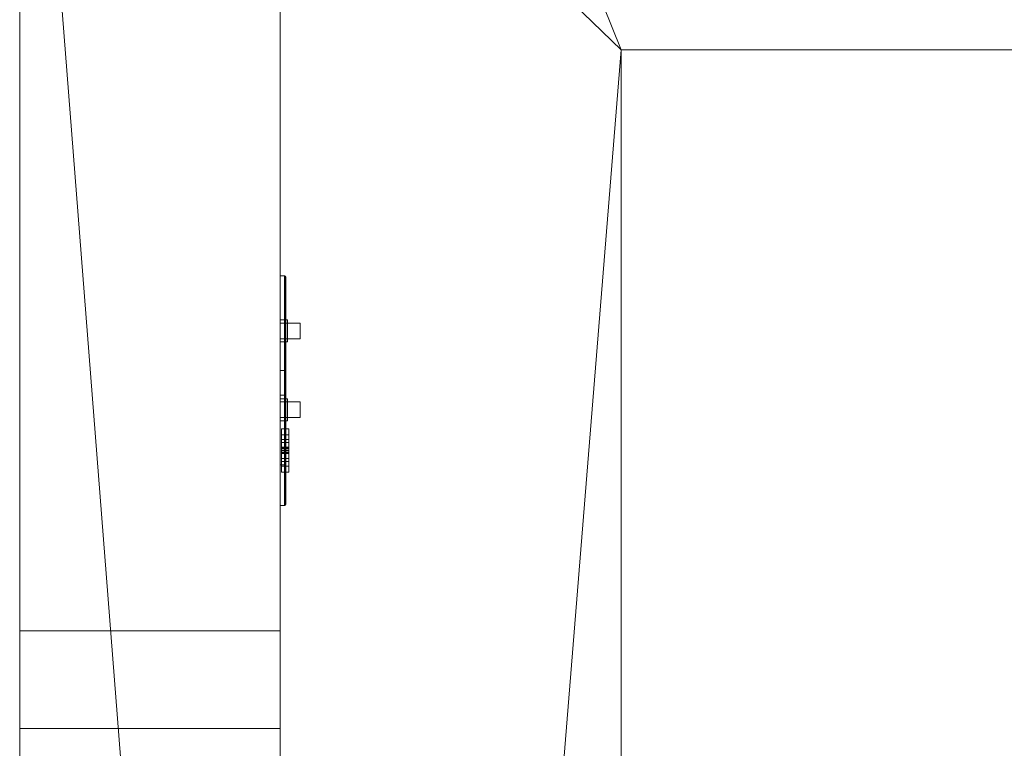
# Model space of a CAD drawing. Header units: inches. Extents: x -263 to 528, y -1 to 602.
# Tile 536 of 656: x 155 to 180, y 366 to 384. Entities that reach past the tile are written whole.
import ezdxf

# ---------------------------------------------------------------- set-up
doc = ezdxf.new("R2010")
doc.units = ezdxf.units.IN
doc.header["$MEASUREMENT"] = 0
for name, color, linetype in [('Twindo - Electrical', 7, 'Continuous'), ('Twindo - Slabs', 7, 'Continuous'), ('Twindo - Walls', 7, 'Continuous')]:
    doc.layers.add(name, color=color, linetype=linetype)

# ---------------------------------------------------------------- blocks, each defined once
blk = doc.blocks.new('Slab_D0BD3B49-249D-4DA8-80D4-D821BCE50D6B', base_point=(-249.5, 387))
at = {"layer": 'Twindo - Slabs', "lineweight": 0}
mesh = blk.add_polyface(dxfattribs=at)
corners = [(-192, 387), (-249.5, 387), (-249.5, 387, -6), (-192, 387, -6), (-89.75, 579.5), (-249.5, 579.5), (-192, 134.5), (-132, 134.5), (-132, 124.5), (10, 124.5), (10, 13.75), (161.5, 13.75), (161.5, 6.5), (252, 6.5), (252, 14), (415.5, 14), (415.5, 322.5), (222.5, 322.5), (222.5, 357.5), (-4, 357.5), (-4, 413), (101.5, 413), (101.5, 553.5), (-89.75, 553.5), (-249.5, 579.5, -6), (-192, 134.5, -6), (-89.75, 579.5, -6), (-89.75, 553.5, -6), (101.5, 553.5, -6), (101.5, 413, -6), (-4, 413, -6), (-4, 357.5, -6), (222.5, 357.5, -6), (222.5, 322.5, -6), (415.5, 322.5, -6), (415.5, 14, -6), (252, 14, -6), (252, 6.5, -6), (161.5, 6.5, -6), (161.5, 13.75, -6), (10, 13.75, -6), (10, 124.5, -6), (-132, 124.5, -6), (-132, 134.5, -6)]
mesh.append_faces([[corners[k] for k in face] for face in [(0, 1, 2, 3), (1, 5, 24, 2), (6, 0, 3, 25), (5, 4, 26, 24), (7, 6, 25, 43), (8, 7, 43, 42), (9, 8, 42, 41), (10, 9, 41, 40), (11, 10, 40, 39), (12, 11, 39, 38), (13, 12, 38, 37), (14, 13, 37, 36), (15, 14, 36, 35), (16, 15, 35, 34), (17, 16, 34, 33), (18, 17, 33, 32), (19, 18, 32, 31), (20, 19, 31, 30), (21, 20, 30, 29), (22, 21, 29, 28), (23, 22, 28, 27), (4, 23, 27, 26)]], dxfattribs={"color": 254})
mesh.append_faces([[corners[k] for k in face] for face in [(22, 20, 21), (16, 14, 15)]], dxfattribs={"vtx0": -1, "color": 254})
mesh.append_faces([[corners[k] for k in face] for face in [(28, 30, 27), (34, 36, 33)]], dxfattribs={"vtx0": -1, "vtx1": -1, "color": 254})
mesh.append_faces([[corners[k] for k in face] for face in [(4, 0, 7), (19, 23, 8), (19, 9, 11), (43, 3, 26), (42, 27, 31), (39, 41, 31)]], dxfattribs={"vtx0": -1, "vtx1": -1, "vtx2": -1, "color": 254})
mesh.append_faces([[corners[k] for k in face] for face in [(23, 7, 8), (19, 8, 9), (17, 11, 12), (17, 12, 13), (17, 13, 14), (3, 24, 26), (43, 26, 27), (39, 31, 32), (39, 32, 33)]], dxfattribs={"vtx0": -1, "vtx2": -1, "color": 254})
mesh.append_faces([[corners[k] for k in face] for face in [(29, 30, 28), (35, 36, 34)]], dxfattribs={"vtx1": -1, "color": 254})
mesh.append_faces([[corners[k] for k in face] for face in [(4, 5, 0), (23, 4, 7), (19, 20, 23), (22, 23, 20), (18, 19, 11), (17, 18, 11), (16, 17, 14), (42, 43, 27), (30, 31, 27), (41, 42, 31), (38, 39, 33), (37, 38, 33), (36, 37, 33)]], dxfattribs={"vtx1": -1, "vtx2": -1, "color": 254})
mesh.append_faces([[corners[k] for k in face] for face in [(5, 1, 0), (0, 6, 7), (9, 10, 11), (3, 2, 24), (43, 25, 3), (39, 40, 41)]], dxfattribs={"vtx2": -1, "color": 254})
blk = doc.blocks.new('Slab_C16FED3F-F51D-4887-95C2-45D370958F54', base_point=(-255.75, 595))
at = {"layer": 'Twindo - Slabs', "lineweight": 0}
mesh = blk.add_polyface(dxfattribs=at)
corners = [(95.5, 568, 128), (95.5, 570, 128), (-75.75, 570, 128), (-75.75, 595, 128), (-255.75, 595, 128), (-255.75, 379, 128), (-198, 379, 128), (-198, 134.5, 128), (-136, 134.5, 128), (-136, 110.5, 128), (6.5, 110.5, 128), (6.5, 6.5, 128), (315.5, 6.5, 128), (315.5, 8, 128), (378.5, 8, 128), (378.5, 6.5, 128), (523, 6.5, 128), (523, 132.25, 128), (421.5, 132.25, 128), (421.5, 333, 128), (239, 333, 128), (239, 391.501, 128), (240, 391.501, 128), (240, 457, 128), (237, 457, 128), (237, 568, 128), (201, 127.5, 128), (201, 128.125, 128), (244.5, 128.125, 128), (244.5, 127.5, 128), (244.5, 15, 128), (161.5, 15, 128), (161.5, 146.5, 128), (200.935, 146.5, 128), (200.997, 146.5, 128), (200.997, 128.5, 128), (95.5, 568, 101), (95.5, 570, 101), (-75.75, 570, 101), (-75.75, 595, 101), (-255.75, 595, 101), (-255.75, 379, 101), (-198, 379, 101), (-198, 134.5, 101), (-136, 134.5, 101), (-136, 110.5, 101), (6.5, 110.5, 101), (6.5, 6.5, 101), (315.5, 6.5, 101), (315.5, 8, 101), (378.5, 8, 101), (378.5, 6.5, 101), (523, 6.5, 101), (523, 132.25, 101), (421.5, 132.25, 101), (421.5, 333, 101), (239, 333, 101), (239, 391.501, 101), (240, 391.501, 101), (240, 457, 101), (237, 457, 101), (237, 568, 101), (201, 127.5, 120), (201, 128, 120), (201, 128.125, 120), (244.5, 128.125, 120), (244.5, 128, 120), (244.5, 127.5, 120), (244.5, 127.5, 101), (244.5, 15, 101), (161.5, 15, 101), (161.5, 146.5, 101), (200.935, 146.5, 101), (200.997, 146.5, 101), (200.997, 128.5, 114.5), (201, 127.5, 101)]
mesh.append_faces([[corners[k] for k in face] for face in [(36, 37, 1, 0), (37, 38, 2, 1), (38, 39, 3, 2), (39, 40, 4, 3), (40, 41, 5, 4), (41, 42, 6, 5), (42, 43, 7, 6), (43, 44, 8, 7), (44, 45, 9, 8), (45, 46, 10, 9), (46, 47, 11, 10), (47, 48, 12, 11), (48, 49, 13, 12), (49, 50, 14, 13), (50, 51, 15, 14), (51, 52, 16, 15), (52, 53, 17, 16), (53, 54, 18, 17), (54, 55, 19, 18), (55, 56, 20, 19), (56, 57, 21, 20), (57, 58, 22, 21), (58, 59, 23, 22), (59, 60, 24, 23), (60, 61, 25, 24), (61, 36, 0, 25), (28, 27, 64, 65), (69, 70, 31, 30), (70, 71, 32, 31), (33, 32, 71, 72), (33, 72, 73, 34), (34, 73, 74, 35), (62, 67, 66, 63), (65, 64, 63, 66), (67, 62, 75, 68), (72, 74, 73)]], dxfattribs={"color": 254})
mesh.append_faces([[corners[k] for k in face] for face in [(23, 21, 22), (27, 63, 64), (29, 66, 67), (29, 69, 30), (75, 74, 72), (52, 54, 53)]], dxfattribs={"vtx0": -1, "color": 254})
mesh.append_faces([[corners[k] for k in face] for face in [(16, 18, 15), (59, 57, 60)]], dxfattribs={"vtx0": -1, "vtx1": -1, "color": 254})
mesh.append_faces([[corners[k] for k in face] for face in [(3, 6, 8), (31, 0, 11), (0, 32, 34), (24, 34, 27), (20, 24, 27), (28, 30, 12), (20, 28, 13), (75, 26, 74), (44, 42, 39), (47, 36, 70), (75, 60, 56), (49, 68, 56)]], dxfattribs={"vtx0": -1, "vtx1": -1, "vtx2": -1, "color": 254})
mesh.append_faces([[corners[k] for k in face] for face in [(2, 8, 9), (2, 9, 10), (0, 10, 11), (20, 27, 28), (30, 11, 12), (28, 12, 13), (20, 13, 14), (18, 14, 15), (42, 40, 39), (44, 39, 38), (46, 38, 37), (46, 37, 36), (72, 36, 61), (75, 61, 60), (47, 70, 69), (49, 69, 68), (50, 56, 55), (50, 55, 54)]], dxfattribs={"vtx0": -1, "vtx2": -1, "color": 254})
mesh.append_faces([[corners[k] for k in face] for face in [(17, 18, 16), (58, 57, 59)]], dxfattribs={"vtx1": -1, "color": 254})
mesh.append_faces([[corners[k] for k in face] for face in [(3, 4, 6), (2, 3, 8), (1, 2, 10), (0, 1, 10), (31, 32, 0), (25, 0, 34), (24, 25, 34), (20, 21, 24), (23, 24, 21), (30, 31, 11), (19, 20, 14), (18, 19, 14), (45, 44, 38), (46, 45, 38), (47, 46, 36), (71, 70, 36), (72, 71, 36), (75, 72, 61), (57, 56, 60), (68, 75, 56), (48, 47, 69), (49, 48, 69), (50, 49, 56), (51, 50, 54), (52, 51, 54)]], dxfattribs={"vtx1": -1, "vtx2": -1, "color": 254})
mesh.append_faces([[corners[k] for k in face] for face in [(4, 5, 6), (6, 7, 8), (26, 35, 74), (42, 41, 40), (44, 43, 42)]], dxfattribs={"vtx2": -1, "color": 254})
mesh.append_faces([[corners[k] for k in face] for face in [(27, 26, 62, 63), (29, 28, 65, 66), (29, 67, 68, 69)]], dxfattribs={"vtx3": -1, "color": 254})
blk = doc.blocks.new('Wall_A7F92DEC-6630-4452-8F42-E5AF7CD3A8B3', base_point=(161.5, 401.001))
at = {"layer": 'Twindo - Walls', "lineweight": 0}
mesh = blk.add_polyface(dxfattribs=at)
corners = [(161.5, 363.057, 228.39), (161.5, 366.056, 225.431), (161.5, 368.5, 222), (161.5, 368.5, 128), (161.5, 391.501, 128), (161.5, 391.501, 248), (161.5, 197, 248), (161.5, 197, 128), (161.5, 326.5, 128), (161.5, 326.5, 222), (161.5, 328.944, 225.431), (161.5, 331.943, 228.39), (161.5, 335.407, 230.788), (161.5, 339.231, 232.555), (161.5, 343.303, 233.636), (161.5, 347.5, 234), (161.5, 351.697, 233.636), (161.5, 355.769, 232.555), (161.5, 359.593, 230.788), (161.5, 244.346, 206.53), (161.5, 252.075, 208.379), (161.5, 259.997, 209), (161.5, 267.92, 208.379), (161.5, 275.648, 206.53), (161.5, 282.994, 203.5), (161.5, 282.994, 169), (161.5, 237, 169), (161.5, 237, 203.5), (155, 363.057, 228.39), (155, 366.056, 225.431), (155, 368.5, 222), (155, 368.5, 128), (155, 391.501, 128), (155, 391.501, 248), (155, 197, 248), (155, 197, 128), (155, 326.5, 128), (155, 326.5, 222), (155, 328.944, 225.431), (155, 331.943, 228.39), (155, 335.407, 230.788), (155, 339.231, 232.555), (155, 343.303, 233.636), (155, 347.5, 234), (155, 351.697, 233.636), (155, 355.769, 232.555), (155, 359.593, 230.788), (155, 244.346, 206.53), (155, 252.075, 208.379), (155, 259.997, 209), (155, 267.92, 208.379), (155, 275.648, 206.53), (155, 282.994, 203.5), (155, 282.994, 169), (155, 237, 169), (155, 237, 203.5)]
mesh.append_faces([[corners[k] for k in face] for face in [(1, 0, 28, 29), (2, 1, 29, 30), (3, 2, 30, 31), (3, 31, 32, 4), (32, 33, 5, 4), (5, 33, 34, 6), (6, 34, 35, 7), (36, 8, 7, 35), (9, 8, 36, 37), (10, 9, 37, 38), (11, 10, 38, 39), (12, 11, 39, 40), (13, 12, 40, 41), (14, 13, 41, 42), (15, 14, 42, 43), (16, 15, 43, 44), (17, 16, 44, 45), (18, 17, 45, 46), (0, 18, 46, 28), (19, 47, 48, 20), (20, 48, 49, 21), (21, 49, 50, 22), (22, 50, 51, 23), (23, 51, 52, 24), (24, 52, 53, 25), (25, 53, 54, 26), (26, 54, 55, 27), (27, 55, 47, 19)]], dxfattribs={"color": 254})
mesh.append_faces([[corners[k] for k in face] for face in [(4, 2, 3)]], dxfattribs={"vtx0": -1, "color": 254})
mesh.append_faces([[corners[k] for k in face] for face in [(8, 25, 7), (7, 26, 6), (35, 54, 36), (36, 53, 37), (32, 30, 33)]], dxfattribs={"vtx0": -1, "vtx1": -1, "color": 254})
mesh.append_faces([[corners[k] for k in face] for face in [(21, 9, 6), (34, 37, 49)]], dxfattribs={"vtx0": -1, "vtx1": -1, "vtx2": -1, "color": 254})
mesh.append_faces([[corners[k] for k in face] for face in [(15, 5, 6), (5, 15, 16), (5, 16, 17), (5, 17, 18), (5, 18, 0), (5, 0, 1), (5, 1, 2), (9, 21, 22), (9, 22, 23), (9, 23, 24), (9, 24, 25), (7, 25, 26), (43, 34, 33), (34, 43, 42), (34, 42, 41), (34, 41, 40), (34, 40, 39), (34, 39, 38), (34, 38, 37), (34, 49, 48), (34, 48, 47), (34, 47, 55), (34, 55, 54), (36, 54, 53)]], dxfattribs={"vtx0": -1, "vtx2": -1, "color": 254})
mesh.append_faces([[corners[k] for k in face] for face in [(31, 30, 32)]], dxfattribs={"vtx1": -1, "color": 254})
mesh.append_faces([[corners[k] for k in face] for face in [(14, 15, 6), (13, 14, 6), (12, 13, 6), (11, 12, 6), (10, 11, 6), (9, 10, 6), (20, 21, 6), (19, 20, 6), (27, 19, 6), (26, 27, 6), (4, 5, 2), (8, 9, 25), (44, 43, 33), (45, 44, 33), (46, 45, 33), (28, 46, 33), (29, 28, 33), (30, 29, 33), (50, 49, 37), (51, 50, 37), (52, 51, 37), (53, 52, 37), (35, 34, 54)]], dxfattribs={"vtx1": -1, "vtx2": -1, "color": 254})
blk = doc.blocks.new('Slab_A3746481-2909-4108-A365-6002FE2AB3C6', base_point=(95.5, 568))
at = {"layer": 'Twindo - Slabs', "lineweight": 0}
mesh = blk.add_polyface(dxfattribs=at)
corners = [(95.5, 568, 254), (95.5, 568, 248), (95.5, 395.501, 248), (95.5, 395.501, 254), (237, 568, 254), (237, 568, 248), (237, 457, 248), (240, 457, 248), (240, 391.501, 248), (239, 391.501, 248), (239, 192.5, 248), (421.5, 192.5, 248), (421.5, 132.25, 248), (523, 132.25, 248), (523, 6.5, 248), (378.5, 6.5, 248), (378.5, 8, 248), (315.5, 8, 248), (315.5, 6.5, 248), (150.5, 6.5, 248), (150.5, 197, 248), (155, 197, 248), (155, 397.501, 248), (113, 397.501, 248), (113, 395.501, 248), (201, 383.001, 248), (170, 383.001, 248), (170, 205.5, 248), (201, 205.5, 248), (378.6, 174.5, 248), (261.6, 174.5, 248), (261.6, 108.5, 248), (342.106, 108.5, 248), (378.6, 144.994, 248), (113, 395.501, 254), (113, 397.501, 254), (155, 397.501, 254), (155, 197, 254), (150.5, 197, 254), (150.5, 6.5, 254), (315.5, 6.5, 254), (315.5, 8, 254), (378.5, 8, 254), (378.5, 6.5, 254), (523, 6.5, 254), (523, 132.25, 254), (421.5, 132.25, 254), (421.5, 192.5, 254), (239, 192.5, 254), (239, 391.501, 254), (240, 391.501, 254), (240, 457, 254), (237, 457, 254), (170, 205.5, 254), (170, 383.001, 254), (201, 383.001, 254), (201, 205.5, 254), (261.6, 108.5, 254), (261.6, 174.5, 254), (378.6, 174.5, 254), (378.6, 144.994, 254), (342.106, 108.5, 254)]
mesh.append_faces([[corners[k] for k in face] for face in [(0, 1, 2, 3), (4, 5, 1, 0), (3, 2, 24, 34), (52, 6, 5, 4), (51, 7, 6, 52), (50, 8, 7, 51), (49, 9, 8, 50), (48, 10, 9, 49), (47, 11, 10, 48), (46, 12, 11, 47), (45, 13, 12, 46), (44, 14, 13, 45), (43, 15, 14, 44), (42, 16, 15, 43), (41, 17, 16, 42), (40, 18, 17, 41), (39, 19, 18, 40), (38, 20, 19, 39), (37, 21, 20, 38), (36, 22, 21, 37), (35, 23, 22, 36), (34, 24, 23, 35), (54, 26, 25, 55), (53, 27, 26, 54), (56, 28, 27, 53), (55, 25, 28, 56), (58, 30, 29, 59), (57, 31, 30, 58), (61, 32, 31, 57), (60, 33, 32, 61), (59, 29, 33, 60)]], dxfattribs={"color": 254})
mesh.append_faces([[corners[k] for k in face] for face in [(14, 12, 13), (51, 49, 50)]], dxfattribs={"vtx0": -1, "color": 254})
mesh.append_faces([[corners[k] for k in face] for face in [(7, 9, 6), (44, 46, 43)]], dxfattribs={"vtx0": -1, "vtx1": -1, "color": 254})
mesh.append_faces([[corners[k] for k in face] for face in [(19, 21, 27), (26, 22, 1), (28, 6, 10), (19, 28, 10), (19, 10, 31), (15, 33, 12), (0, 36, 54), (53, 37, 39), (48, 52, 56), (48, 56, 39), (57, 48, 39), (46, 60, 43)]], dxfattribs={"vtx0": -1, "vtx1": -1, "vtx2": -1, "color": 254})
mesh.append_faces([[corners[k] for k in face] for face in [(23, 2, 1), (26, 21, 22), (19, 27, 28), (25, 1, 5), (28, 5, 6), (17, 31, 32), (16, 32, 33), (29, 10, 11), (33, 11, 12), (0, 34, 35), (0, 35, 36), (53, 36, 37), (0, 54, 55), (52, 55, 56), (57, 39, 40), (57, 40, 41), (61, 41, 42), (48, 58, 59), (60, 42, 43), (46, 59, 60)]], dxfattribs={"vtx0": -1, "vtx2": -1, "color": 254})
mesh.append_faces([[corners[k] for k in face] for face in [(8, 9, 7), (45, 46, 44)]], dxfattribs={"vtx1": -1, "color": 254})
mesh.append_faces([[corners[k] for k in face] for face in [(22, 23, 1), (26, 27, 21), (25, 26, 1), (28, 25, 5), (9, 10, 6), (30, 31, 10), (18, 19, 31), (17, 18, 31), (16, 17, 32), (15, 16, 33), (29, 30, 10), (33, 29, 11), (14, 15, 12), (53, 54, 36), (56, 53, 39), (4, 0, 55), (52, 4, 55), (48, 49, 52), (51, 52, 49), (57, 58, 48), (61, 57, 41), (60, 61, 42), (47, 48, 59), (46, 47, 59)]], dxfattribs={"vtx1": -1, "vtx2": -1, "color": 254})
mesh.append_faces([[corners[k] for k in face] for face in [(23, 24, 2), (19, 20, 21), (0, 3, 34), (37, 38, 39)]], dxfattribs={"vtx2": -1, "color": 254})
blk = doc.blocks.new('Slab_416FC64A-943C-435B-A8B6-37A7A9E630EB', base_point=(170, 205.5))
at = {"layer": 'Twindo - Slabs', "lineweight": 0}
mesh = blk.add_polyface(dxfattribs=at)
corners = [(170, 205.5, 260), (170, 205.5, 254), (201, 205.5, 254), (201, 205.5, 260), (170, 383.001, 260), (170, 383.001, 254), (201, 383.001, 254), (201, 383.001, 260)]
mesh.append_faces([[corners[k] for k in face] for face in [(0, 1, 2, 3), (4, 5, 1, 0), (2, 1, 5, 6), (3, 2, 6, 7), (4, 0, 3, 7), (7, 6, 5, 4)]], dxfattribs={"color": 254})
blk = doc.blocks.new('Object_8A03000F-265B-412C-9170-BC00ADAB45A4')
at = {"layer": 'Twindo - Electrical', "lineweight": 0}
mesh = blk.add_polyface(dxfattribs=at)
corners = [(161.638, 371.657, 138.672), (161.638, 374.344, 138.672), (161.638, 374.344, 143.328), (161.638, 371.657, 143.328), (161.638, 373.395, 139.819), (161.638, 372.607, 139.819), (161.638, 372.457, 140.291), (161.638, 372.607, 140.764), (161.638, 373.395, 140.764), (161.638, 373.545, 140.291), (161.638, 372.607, 142.181), (161.638, 373.395, 142.181), (161.638, 373.545, 141.709), (161.638, 373.395, 141.236), (161.638, 372.607, 141.236), (161.638, 372.457, 141.709), (161.637, 371.648, 138.663), (161.637, 374.353, 138.663), (161.637, 374.353, 143.337), (161.637, 371.648, 143.337), (161.534, 373.395, 139.819), (161.534, 372.607, 139.819), (161.534, 372.457, 140.291), (161.534, 372.607, 140.764), (161.534, 373.395, 140.764), (161.534, 373.545, 140.291), (161.534, 372.607, 142.181), (161.534, 373.395, 142.181), (161.534, 373.545, 141.709), (161.534, 373.395, 141.236), (161.534, 372.607, 141.236), (161.534, 372.457, 141.709), (161.628, 371.633, 138.648), (161.628, 374.369, 138.648), (161.628, 374.369, 143.352), (161.628, 371.633, 143.352), (161.612, 371.624, 138.639), (161.612, 374.378, 138.639), (161.612, 374.378, 143.361), (161.612, 371.624, 143.361), (161.603, 371.623, 138.638), (161.603, 374.379, 138.638), (161.603, 374.379, 143.362), (161.603, 371.623, 143.362), (161.5, 371.623, 138.638), (161.5, 374.379, 138.638), (161.5, 374.379, 143.362), (161.5, 371.623, 143.362)]
mesh.append_faces([[corners[k] for k in face] for face in [(1, 0, 16, 17), (2, 1, 17, 18), (3, 2, 18, 19), (0, 3, 19, 16), (4, 20, 21, 5), (5, 21, 22, 6), (6, 22, 23, 7), (7, 23, 24, 8), (8, 24, 25, 9), (9, 25, 20, 4), (11, 10, 26, 27), (12, 11, 27, 28), (13, 12, 28, 29), (14, 13, 29, 30), (15, 14, 30, 31), (10, 15, 31, 26), (17, 16, 32, 33), (18, 17, 33, 34), (19, 18, 34, 35), (16, 19, 35, 32), (33, 32, 36, 37), (34, 33, 37, 38), (35, 34, 38, 39), (32, 35, 39, 36), (37, 36, 40, 41), (38, 37, 41, 42), (39, 38, 42, 43), (36, 39, 43, 40), (41, 40, 44, 45), (42, 41, 45, 46), (43, 42, 46, 47), (40, 43, 47, 44), (46, 45, 44, 47)]], dxfattribs={"color": 7})
mesh.append_faces([[corners[k] for k in face] for face in [(22, 25, 24, 23), (28, 31, 30, 29)]], dxfattribs={"vtx0": -1, "color": 7})
mesh.append_faces([[corners[k] for k in face] for face in [(1, 4, 0), (0, 6, 3)]], dxfattribs={"vtx0": -1, "vtx1": -1, "color": 7})
mesh.append_faces([[corners[k] for k in face] for face in [(2, 13, 8), (7, 14, 3)]], dxfattribs={"vtx0": -1, "vtx1": -1, "vtx2": -1, "color": 7})
mesh.append_faces([[corners[k] for k in face] for face in [(10, 2, 3), (2, 11, 12), (2, 12, 13), (7, 13, 14), (2, 8, 9), (1, 9, 4), (0, 4, 5), (0, 5, 6)]], dxfattribs={"vtx0": -1, "vtx2": -1, "color": 7})
mesh.append_faces([[corners[k] for k in face] for face in [(10, 11, 2), (15, 10, 3), (14, 15, 3), (7, 8, 13), (6, 7, 3), (1, 2, 9)]], dxfattribs={"vtx1": -1, "vtx2": -1, "color": 7})
mesh.append_faces([[corners[k] for k in face] for face in [(22, 21, 20, 25), (28, 27, 26, 31)]], dxfattribs={"vtx3": -1, "color": 7})
mesh = blk.add_polyface(dxfattribs=at)
corners = [(161.534, 373.395, 139.819), (161.534, 373.545, 140.291), (161.717, 373.545, 140.291), (161.717, 373.395, 139.819), (161.534, 373.395, 140.764), (161.717, 373.395, 140.764), (161.534, 372.607, 140.764), (161.717, 372.607, 140.764), (161.534, 372.457, 140.291), (161.717, 372.457, 140.291), (161.534, 372.607, 139.819), (161.717, 372.607, 139.819), (161.534, 372.804, 140.291), (161.534, 372.725, 140.291), (161.717, 372.725, 140.291), (161.717, 372.804, 140.291), (161.534, 372.725, 140.528), (161.717, 372.725, 140.528), (161.534, 372.804, 140.528), (161.717, 372.804, 140.528), (161.534, 373.198, 140.291), (161.534, 373.198, 140.528), (161.717, 373.198, 140.528), (161.717, 373.198, 140.291), (161.534, 373.276, 140.528), (161.717, 373.276, 140.528), (161.534, 373.276, 140.291), (161.717, 373.276, 140.291), (161.534, 372.922, 139.898), (161.534, 372.922, 139.976), (161.717, 372.922, 139.976), (161.717, 372.922, 139.898), (161.534, 372.933, 140.016), (161.717, 372.933, 140.016), (161.534, 372.962, 140.045), (161.717, 372.962, 140.045), (161.534, 373.001, 140.055), (161.717, 373.001, 140.055), (161.534, 373.04, 140.045), (161.717, 373.04, 140.045), (161.534, 373.069, 140.016), (161.717, 373.069, 140.016), (161.534, 373.08, 139.976), (161.717, 373.08, 139.976), (161.534, 373.08, 139.898), (161.717, 373.08, 139.898)]
mesh.append_faces([[corners[k] for k in face] for face in [(0, 1, 2, 3), (1, 4, 5, 2), (4, 6, 7, 5), (6, 8, 9, 7), (8, 10, 11, 9), (10, 0, 3, 11), (12, 13, 14, 15), (13, 16, 17, 14), (16, 18, 19, 17), (18, 12, 15, 19), (20, 21, 22, 23), (21, 24, 25, 22), (24, 26, 27, 25), (26, 20, 23, 27), (28, 29, 30, 31), (29, 32, 33, 30), (32, 34, 35, 33), (34, 36, 37, 35), (36, 38, 39, 37), (38, 40, 41, 39), (40, 42, 43, 41), (42, 44, 45, 43), (44, 28, 31, 45)]], dxfattribs={"color": 7})
mesh.append_faces([[corners[k] for k in face] for face in [(10, 28, 0), (0, 44, 1), (3, 45, 11), (11, 31, 9)]], dxfattribs={"vtx0": -1, "vtx1": -1, "color": 7})
mesh.append_faces([[corners[k] for k in face] for face in [(24, 18, 4), (8, 1, 36), (17, 22, 7), (2, 9, 37)]], dxfattribs={"vtx0": -1, "vtx1": -1, "vtx2": -1, "color": 7})
mesh.append_faces([[corners[k] for k in face] for face in [(18, 6, 4), (8, 16, 13), (12, 21, 20), (26, 4, 1), (8, 36, 34), (8, 34, 32), (8, 32, 29), (8, 29, 28), (0, 28, 44), (22, 5, 7), (2, 25, 27), (23, 19, 15), (14, 7, 9), (2, 37, 39), (2, 39, 41), (2, 41, 43), (2, 43, 45), (11, 45, 31)]], dxfattribs={"vtx0": -1, "vtx2": -1, "color": 7})
mesh.append_faces([[corners[k] for k in face] for face in [(18, 16, 6), (8, 6, 16), (12, 18, 21), (26, 24, 4), (38, 36, 1), (40, 38, 1), (42, 40, 1), (44, 42, 1), (10, 8, 28), (22, 25, 5), (2, 5, 25), (23, 22, 19), (14, 17, 7), (35, 37, 9), (33, 35, 9), (30, 33, 9), (31, 30, 9), (3, 2, 45)]], dxfattribs={"vtx1": -1, "vtx2": -1, "color": 7})
mesh = blk.add_polyface(dxfattribs=at)
corners = [(161.534, 373.395, 141.236), (161.534, 373.545, 141.709), (161.717, 373.545, 141.709), (161.717, 373.395, 141.236), (161.534, 373.395, 142.181), (161.717, 373.395, 142.181), (161.534, 372.607, 142.181), (161.717, 372.607, 142.181), (161.534, 372.457, 141.709), (161.717, 372.457, 141.709), (161.534, 372.607, 141.236), (161.717, 372.607, 141.236), (161.534, 372.804, 141.709), (161.534, 372.725, 141.709), (161.717, 372.725, 141.709), (161.717, 372.804, 141.709), (161.534, 372.725, 141.945), (161.717, 372.725, 141.945), (161.534, 372.804, 141.945), (161.717, 372.804, 141.945), (161.534, 373.198, 141.709), (161.534, 373.198, 141.945), (161.717, 373.198, 141.945), (161.717, 373.198, 141.709), (161.534, 373.276, 141.945), (161.717, 373.276, 141.945), (161.534, 373.276, 141.709), (161.717, 373.276, 141.709), (161.534, 372.922, 141.315), (161.534, 372.922, 141.394), (161.717, 372.922, 141.394), (161.717, 372.922, 141.315), (161.534, 372.933, 141.433), (161.717, 372.933, 141.433), (161.534, 372.962, 141.462), (161.717, 372.962, 141.462), (161.534, 373.001, 141.472), (161.717, 373.001, 141.472), (161.534, 373.04, 141.462), (161.717, 373.04, 141.462), (161.534, 373.069, 141.433), (161.717, 373.069, 141.433), (161.534, 373.08, 141.394), (161.717, 373.08, 141.394), (161.534, 373.08, 141.315), (161.717, 373.08, 141.315)]
mesh.append_faces([[corners[k] for k in face] for face in [(0, 1, 2, 3), (1, 4, 5, 2), (4, 6, 7, 5), (6, 8, 9, 7), (8, 10, 11, 9), (10, 0, 3, 11), (12, 13, 14, 15), (13, 16, 17, 14), (16, 18, 19, 17), (18, 12, 15, 19), (20, 21, 22, 23), (21, 24, 25, 22), (24, 26, 27, 25), (26, 20, 23, 27), (28, 29, 30, 31), (29, 32, 33, 30), (32, 34, 35, 33), (34, 36, 37, 35), (36, 38, 39, 37), (38, 40, 41, 39), (40, 42, 43, 41), (42, 44, 45, 43), (44, 28, 31, 45)]], dxfattribs={"color": 7})
mesh.append_faces([[corners[k] for k in face] for face in [(10, 28, 0), (0, 44, 1), (3, 45, 11), (11, 31, 9)]], dxfattribs={"vtx0": -1, "vtx1": -1, "color": 7})
mesh.append_faces([[corners[k] for k in face] for face in [(24, 18, 4), (8, 1, 36), (17, 22, 7), (2, 9, 37)]], dxfattribs={"vtx0": -1, "vtx1": -1, "vtx2": -1, "color": 7})
mesh.append_faces([[corners[k] for k in face] for face in [(18, 6, 4), (8, 16, 13), (12, 21, 20), (26, 4, 1), (8, 36, 34), (8, 34, 32), (8, 32, 29), (8, 29, 28), (0, 28, 44), (22, 5, 7), (2, 25, 27), (23, 19, 15), (14, 7, 9), (2, 37, 39), (2, 39, 41), (2, 41, 43), (2, 43, 45), (11, 45, 31)]], dxfattribs={"vtx0": -1, "vtx2": -1, "color": 7})
mesh.append_faces([[corners[k] for k in face] for face in [(18, 16, 6), (8, 6, 16), (12, 18, 21), (26, 24, 4), (38, 36, 1), (40, 38, 1), (42, 40, 1), (44, 42, 1), (10, 8, 28), (22, 25, 5), (2, 5, 25), (23, 22, 19), (14, 17, 7), (35, 37, 9), (33, 35, 9), (30, 33, 9), (31, 30, 9), (3, 2, 45)]], dxfattribs={"vtx1": -1, "vtx2": -1, "color": 7})
blk = doc.blocks.new('Object_6B6125F9-08DC-4447-B8F5-E9480DF94FE4')
at = {"layer": 'Twindo - Electrical', "lineweight": 0}
mesh = blk.add_polyface(dxfattribs=at)
corners = [(161.603, 375.001, 174.362), (161.603, 377.363, 174.362), (161.5, 377.363, 174.362), (161.5, 375.001, 174.362), (161.5, 375.001, 169.638), (161.603, 375.001, 169.638), (161.612, 375.001, 169.639), (161.628, 375.001, 169.648), (161.637, 375.001, 169.663), (161.638, 375.001, 169.672), (161.638, 375.001, 174.328), (161.637, 375.001, 174.337), (161.628, 375.001, 174.352), (161.612, 375.001, 174.361), (161.5, 377.363, 169.638), (161.5, 375.71, 171.331), (161.5, 376.261, 171.331), (161.5, 376.261, 172.669), (161.5, 375.71, 172.669), (161.603, 377.363, 169.638), (161.612, 377.362, 174.361), (161.628, 377.353, 174.352), (161.637, 377.338, 174.337), (161.638, 377.329, 174.328), (161.638, 377.329, 169.672), (161.638, 376.261, 172.669), (161.638, 376.261, 171.331), (161.638, 375.71, 171.331), (161.638, 375.71, 172.669), (161.637, 377.338, 169.663), (161.628, 377.353, 169.648), (161.612, 377.362, 169.639)]
mesh.append_faces([[corners[k] for k in face] for face in [(0, 1, 2, 3), (19, 14, 2, 1), (13, 20, 1, 0), (12, 21, 20, 13), (11, 22, 21, 12), (10, 23, 22, 11), (8, 29, 24, 9), (7, 30, 29, 8), (6, 31, 30, 7), (5, 19, 31, 6), (4, 14, 19, 5), (15, 18, 28, 27), (18, 17, 25, 28), (17, 16, 26, 25), (16, 15, 27, 26), (31, 19, 1, 20), (30, 31, 20, 21), (29, 30, 21, 22), (24, 29, 22, 23)]], dxfattribs={"color": 7})
mesh.append_faces([[corners[k] for k in face] for face in [(4, 13, 0, 3)]], dxfattribs={"vtx0": -1, "color": 7})
mesh.append_faces([[corners[k] for k in face] for face in [(4, 15, 14), (14, 16, 2), (24, 26, 9), (9, 27, 10)]], dxfattribs={"vtx0": -1, "vtx1": -1, "color": 7})
mesh.append_faces([[corners[k] for k in face] for face in [(17, 3, 2), (3, 18, 15), (14, 15, 16), (28, 23, 10), (23, 25, 26), (9, 26, 27)]], dxfattribs={"vtx0": -1, "vtx2": -1, "color": 7})
mesh.append_faces([[corners[k] for k in face] for face in [(4, 7, 8, 9), (4, 9, 10, 11), (4, 11, 12, 13)]], dxfattribs={"vtx0": -1, "vtx3": -1, "color": 7})
mesh.append_faces([[corners[k] for k in face] for face in [(17, 18, 3), (16, 17, 2), (4, 3, 15), (28, 25, 23), (27, 28, 10), (24, 23, 26)]], dxfattribs={"vtx1": -1, "vtx2": -1, "color": 7})
mesh.append_faces([[corners[k] for k in face] for face in [(4, 5, 6, 7)]], dxfattribs={"vtx3": -1, "color": 7})
mesh = blk.add_polyface(dxfattribs=at)
corners = [(161.5, 376.182, 171.409), (161.5, 375.788, 171.409), (161.5, 375.788, 172.591), (161.5, 376.182, 172.591), (161.603, 375.788, 172.591), (161.603, 376.182, 172.591), (161.603, 375.788, 172.472), (161.603, 376.182, 172.472), (161.997, 375.788, 172.472), (161.997, 376.182, 172.472), (161.997, 375.788, 172.157), (161.997, 376.182, 172.157), (161.603, 375.788, 172.157), (161.603, 376.182, 172.157), (161.603, 375.788, 171.409), (161.603, 376.182, 171.409), (161.5, 376.261, 171.331), (161.677, 376.261, 171.331), (161.677, 375.71, 171.331), (161.5, 375.71, 171.331), (161.677, 375.71, 172.669), (161.5, 375.71, 172.669), (161.677, 376.261, 172.669), (161.5, 376.261, 172.669), (161.5, 376.182, 171.409), (161.677, 376.182, 171.409), (161.677, 376.182, 172.591), (161.5, 376.182, 172.591), (161.677, 375.788, 172.591), (161.5, 375.788, 172.591), (161.677, 375.788, 171.409), (161.5, 375.788, 171.409)]
mesh.append_faces([[corners[k] for k in face] for face in [(0, 1, 2, 3), (3, 2, 4, 5), (5, 4, 6, 7), (7, 6, 8, 9), (9, 8, 10, 11), (11, 10, 12, 13), (13, 12, 14, 15), (15, 14, 1, 0), (16, 17, 18, 19), (19, 18, 20, 21), (21, 20, 22, 23), (23, 22, 17, 16), (24, 25, 26, 27), (27, 26, 28, 29), (29, 28, 30, 31), (31, 30, 25, 24)]], dxfattribs={"color": 7})
mesh.append_faces([[corners[k] for k in face] for face in [(0, 13, 15)]], dxfattribs={"vtx0": -1, "color": 7})
mesh.append_faces([[corners[k] for k in face] for face in [(1, 12, 2), (19, 31, 16), (16, 24, 23), (17, 25, 18), (18, 30, 20)]], dxfattribs={"vtx0": -1, "vtx1": -1, "color": 7})
mesh.append_faces([[corners[k] for k in face] for face in [(3, 7, 13), (12, 6, 2)]], dxfattribs={"vtx0": -1, "vtx1": -1, "vtx2": -1, "color": 7})
mesh.append_faces([[corners[k] for k in face] for face in [(7, 11, 13), (27, 21, 23), (21, 29, 31), (16, 31, 24), (28, 22, 20), (22, 26, 25), (18, 25, 30)]], dxfattribs={"vtx0": -1, "vtx2": -1, "color": 7})
mesh.append_faces([[corners[k] for k in face] for face in [(14, 12, 1)]], dxfattribs={"vtx1": -1, "color": 7})
mesh.append_faces([[corners[k] for k in face] for face in [(0, 3, 13), (12, 10, 6), (27, 29, 21), (24, 27, 23), (19, 21, 31), (28, 26, 22), (30, 28, 20), (17, 22, 25)]], dxfattribs={"vtx1": -1, "vtx2": -1, "color": 7})
mesh.append_faces([[corners[k] for k in face] for face in [(3, 5, 7), (7, 9, 11), (6, 4, 2), (10, 8, 6)]], dxfattribs={"vtx2": -1, "color": 7})
mesh = blk.add_polyface(dxfattribs=at)
corners = [(161.5, 375.001, 169.638), (161.5, 372.639, 169.638), (161.5, 372.639, 174.362), (161.5, 375.001, 174.362), (161.5, 373.741, 171.331), (161.5, 374.292, 171.331), (161.5, 374.292, 172.669), (161.5, 373.741, 172.669), (161.603, 375.001, 174.362), (161.612, 375.001, 174.361), (161.628, 375.001, 174.352), (161.637, 375.001, 174.337), (161.638, 375.001, 174.328), (161.638, 375.001, 169.672), (161.637, 375.001, 169.663), (161.628, 375.001, 169.648), (161.612, 375.001, 169.639), (161.603, 375.001, 169.638), (161.603, 372.639, 174.362), (161.603, 372.639, 169.638), (161.638, 373.741, 172.669), (161.638, 373.741, 171.331), (161.638, 374.292, 172.669), (161.638, 374.292, 171.331), (161.612, 372.64, 169.639), (161.628, 372.649, 169.648), (161.637, 372.664, 169.663), (161.638, 372.673, 169.672), (161.638, 372.673, 174.328), (161.637, 372.664, 174.337), (161.628, 372.649, 174.352), (161.612, 372.64, 174.361)]
mesh.append_faces([[corners[k] for k in face] for face in [(3, 2, 18, 8), (18, 2, 1, 19), (17, 19, 1, 0), (4, 7, 20, 21), (7, 6, 22, 20), (6, 5, 23, 22), (5, 4, 21, 23), (16, 24, 19, 17), (15, 25, 24, 16), (14, 26, 25, 15), (13, 27, 26, 14), (11, 29, 28, 12), (10, 30, 29, 11), (9, 31, 30, 10), (8, 18, 31, 9), (31, 18, 19, 24), (30, 31, 24, 25), (29, 30, 25, 26), (28, 29, 26, 27)]], dxfattribs={"color": 7})
mesh.append_faces([[corners[k] for k in face] for face in [(8, 17, 0, 3)]], dxfattribs={"vtx0": -1, "color": 7})
mesh.append_faces([[corners[k] for k in face] for face in [(1, 4, 0), (0, 5, 3), (13, 23, 27), (27, 21, 28)]], dxfattribs={"vtx0": -1, "vtx1": -1, "color": 7})
mesh.append_faces([[corners[k] for k in face] for face in [(6, 2, 3), (2, 7, 4), (0, 4, 5), (20, 12, 28), (12, 22, 23), (27, 23, 21)]], dxfattribs={"vtx0": -1, "vtx2": -1, "color": 7})
mesh.append_faces([[corners[k] for k in face] for face in [(8, 11, 12, 13), (8, 13, 14, 15), (8, 15, 16, 17)]], dxfattribs={"vtx0": -1, "vtx3": -1, "color": 7})
mesh.append_faces([[corners[k] for k in face] for face in [(6, 7, 2), (5, 6, 3), (1, 2, 4), (20, 22, 12), (21, 20, 28), (13, 12, 23)]], dxfattribs={"vtx1": -1, "vtx2": -1, "color": 7})
mesh.append_faces([[corners[k] for k in face] for face in [(8, 9, 10, 11)]], dxfattribs={"vtx3": -1, "color": 7})
mesh = blk.add_polyface(dxfattribs=at)
corners = [(161.5, 374.214, 171.409), (161.5, 373.82, 171.409), (161.5, 373.82, 172.591), (161.5, 374.214, 172.591), (161.603, 373.82, 172.591), (161.603, 374.214, 172.591), (161.603, 373.82, 172.472), (161.603, 374.214, 172.472), (161.997, 373.82, 172.472), (161.997, 374.214, 172.472), (161.997, 373.82, 172.157), (161.997, 374.214, 172.157), (161.603, 373.82, 172.157), (161.603, 374.214, 172.157), (161.603, 373.82, 171.409), (161.603, 374.214, 171.409), (161.5, 374.292, 171.331), (161.677, 374.292, 171.331), (161.677, 373.741, 171.331), (161.5, 373.741, 171.331), (161.677, 373.741, 172.669), (161.5, 373.741, 172.669), (161.677, 374.292, 172.669), (161.5, 374.292, 172.669), (161.5, 374.214, 171.409), (161.677, 374.214, 171.409), (161.677, 374.214, 172.591), (161.5, 374.214, 172.591), (161.677, 373.82, 172.591), (161.5, 373.82, 172.591), (161.677, 373.82, 171.409), (161.5, 373.82, 171.409)]
mesh.append_faces([[corners[k] for k in face] for face in [(0, 1, 2, 3), (3, 2, 4, 5), (5, 4, 6, 7), (7, 6, 8, 9), (9, 8, 10, 11), (11, 10, 12, 13), (13, 12, 14, 15), (15, 14, 1, 0), (16, 17, 18, 19), (19, 18, 20, 21), (21, 20, 22, 23), (23, 22, 17, 16), (24, 25, 26, 27), (27, 26, 28, 29), (29, 28, 30, 31), (31, 30, 25, 24)]], dxfattribs={"color": 7})
mesh.append_faces([[corners[k] for k in face] for face in [(0, 13, 15)]], dxfattribs={"vtx0": -1, "color": 7})
mesh.append_faces([[corners[k] for k in face] for face in [(1, 12, 2), (19, 31, 16), (16, 24, 23), (17, 25, 18), (18, 30, 20)]], dxfattribs={"vtx0": -1, "vtx1": -1, "color": 7})
mesh.append_faces([[corners[k] for k in face] for face in [(3, 7, 13), (12, 6, 2)]], dxfattribs={"vtx0": -1, "vtx1": -1, "vtx2": -1, "color": 7})
mesh.append_faces([[corners[k] for k in face] for face in [(7, 11, 13), (27, 21, 23), (21, 29, 31), (16, 31, 24), (28, 22, 20), (22, 26, 25), (18, 25, 30)]], dxfattribs={"vtx0": -1, "vtx2": -1, "color": 7})
mesh.append_faces([[corners[k] for k in face] for face in [(14, 12, 1)]], dxfattribs={"vtx1": -1, "color": 7})
mesh.append_faces([[corners[k] for k in face] for face in [(0, 3, 13), (12, 10, 6), (27, 29, 21), (24, 27, 23), (19, 21, 31), (28, 26, 22), (30, 28, 20), (17, 22, 25)]], dxfattribs={"vtx1": -1, "vtx2": -1, "color": 7})
mesh.append_faces([[corners[k] for k in face] for face in [(3, 5, 7), (7, 9, 11), (6, 4, 2), (10, 8, 6)]], dxfattribs={"vtx2": -1, "color": 7})

msp = doc.modelspace()

# ---------------------------------------------------------------- block references
at = {"layer": 'Twindo - Electrical', "color": 36, "linetype": 'Continuous', "lineweight": 18, "true_color": 0x783c00}
for name in ['Object_6B6125F9-08DC-4447-B8F5-E9480DF94FE4', 'Object_8A03000F-265B-412C-9170-BC00ADAB45A4']:
    msp.add_blockref(name, (0, 0), dxfattribs=at)
at = {"layer": 'Twindo - Slabs', "color": 251, "linetype": 'Continuous', "lineweight": 18, "true_color": 0x4a4a4a}
for name, p in [('Slab_C16FED3F-F51D-4887-95C2-45D370958F54', (-255.75, 595)), ('Slab_D0BD3B49-249D-4DA8-80D4-D821BCE50D6B', (-249.5, 387)), ('Slab_A3746481-2909-4108-A365-6002FE2AB3C6', (95.5, 568)), ('Slab_416FC64A-943C-435B-A8B6-37A7A9E630EB', (170, 205.5))]:
    msp.add_blockref(name, p, dxfattribs=at)
at = {"layer": 'Twindo - Walls', "color": 7, "lineweight": 35}
msp.add_blockref('Wall_A7F92DEC-6630-4452-8F42-E5AF7CD3A8B3', (161.5, 401.001), dxfattribs=at)

doc.saveas('drawing.dxf')
